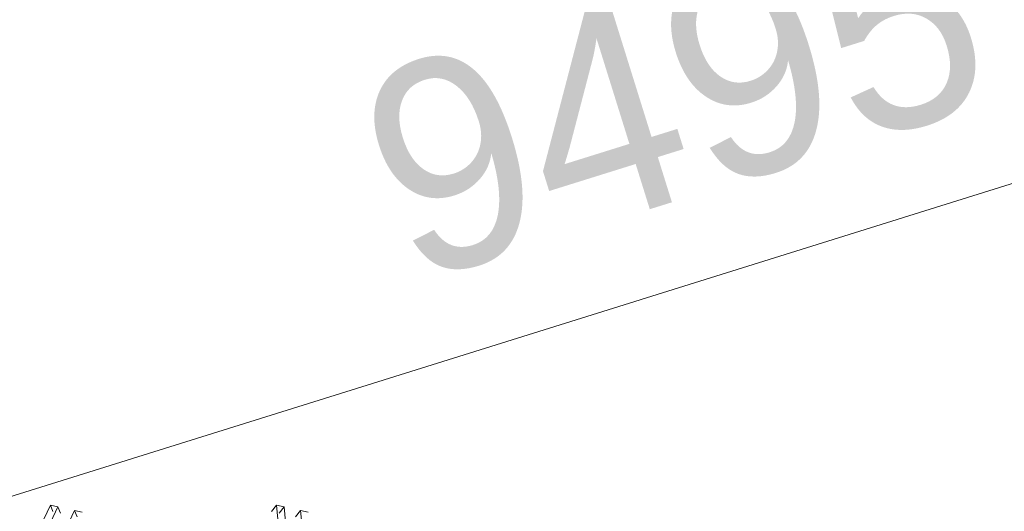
# Model space of a CAD drawing. Header units: millimetres. Extents: x -4738 to 65662, y -68080 to 6847.
# Tile 834 of 1056: x 19285 to 20463, y 2519 to 3106. Entities that reach past the tile are written whole.
import ezdxf

# ---------------------------------------------------------------- set-up
doc = ezdxf.new("R2010")
doc.units = ezdxf.units.MM
doc.layers.add('COTAS_P', color=1, linetype='Continuous', lineweight=0)
doc.layers.add('lateral_C10', color=7, linetype='Continuous', lineweight=0)
doc.dimstyles.new('R19_100', dxfattribs={"dimtxt": 250, "dimasz": 150, "dimexe": 150, "dimexo": 80, "dimgap": 100, "dimtad": 1, "dimtih": 1, "dimtoh": 1, "dimdsep": 46, "dimcen": 0.09, "dimadec": 0, "dimazin": 0, "dimtfac": 1, "dimtdec": 4, "dimtofl": 0, "dimtmove": 0, "dimatfit": 3, "dimfxl": 1, "dimtolj": 1, "dimtzin": 0, "dimarcsym": 0})

# ---------------------------------------------------------------- blocks, each defined once
blk = doc.blocks.new('DIM_R30_4')
at = {"layer": 'COTAS_P'}
for p, q in [((15248.4, 1279.1), (24311.8, 4109.1)), ((24311.8, 4109.1), (24155.2, 4107.3)), ((24311.8, 4109.1), (24182.1, 4021.4)), ((24580.1, 3250), (24311.8, 4109.1)), ((15248.4, 1279.1), (15378.1, 1366.8)), ((15248.4, 1279.1), (15405, 1280.8)), ((15516.6, 420), (15248.4, 1279.1))]:
    blk.add_line(p, q, dxfattribs=at)
blk.add_text('9495 P', height=250, rotation=17.3406, dxfattribs=at).set_placement((19750.3, 2789.5))

msp = doc.modelspace()

# ---------------------------------------------------------------- linework, layer by layer
at = {"layer": 'lateral_C10'}
for p, q in [((19321.756, 2526.092), (19303.716, 2487.577)), ((19312.729, 2485.572), (19330.77, 2524.087)), ((19324.767, 2518.222), (19321.756, 2526.092)), ((19321.756, 2526.092), (19330.77, 2524.087)), ((19330.77, 2524.087), (19333.781, 2516.218)), ((19592.133, 2526.092), (19586.181, 2518.222)), ((19601.155, 2524.087), (19592.133, 2526.092)), ((19595.608, 2487.577), (19592.133, 2526.092)), ((19595.203, 2516.218), (19601.155, 2524.087)), ((19601.155, 2524.087), (19604.63, 2485.572)), ((19350.601, 2519.677), (19332.56, 2481.161)), ((19353.611, 2511.807), (19350.601, 2519.677)), ((19350.601, 2519.677), (19359.615, 2517.672)), ((19621.004, 2519.677), (19615.052, 2511.807)), ((19630.026, 2517.672), (19621.004, 2519.677)), ((19624.479, 2481.161), (19621.004, 2519.677))]:
    msp.add_line(p, q, dxfattribs=at)

# ---------------------------------------------------------------- dimensions: what is measured, and where the dimension line sits
at = {"layer": 'COTAS_P'}
dim = msp.add_aligned_dim(p1=(15516.618, 420), p2=(24580.067, 3250), distance=900, text='<> P', dimstyle='R19_100', dxfattribs=at)
dim.commit()
dim.dimension.update_dxf_attribs({"geometry": 'DIM_R30_4', "text_midpoint": (19780.096, 2694.095)})

doc.saveas('drawing.dxf')
